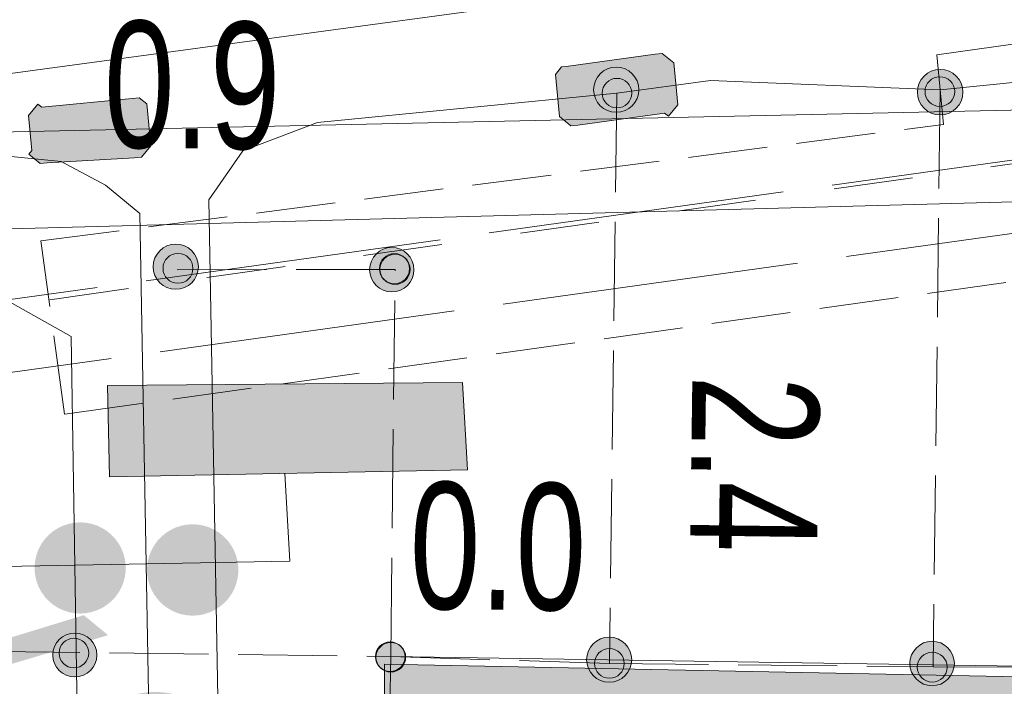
# Model space of a CAD drawing. Header units: metres. Extents: x -740 to 758, y -633 to 854.
# Tile 860 of 1056: x 86.7 to 90.83, y 310.02 to 312.82. Entities that reach past the tile are written whole.
import ezdxf

# ---------------------------------------------------------------- set-up
doc = ezdxf.new("R2010")
doc.units = ezdxf.units.M
doc.header["$MEASUREMENT"] = 0
for name, pattern in [('1248_208', [1.456, 1.248, -0.208]), ('333_125', [0.4576, 0.3328, -0.1248]), ('333_333', [0.6656, 0.3328, -0.3328]), ('416_125', [0.5408, 0.416, -0.1248])]:
    doc.linetypes.add(name, pattern=pattern)
for name, color, linetype in [('Gas.LOVION', 7, 'Continuous'), ('Grundkarte.LOVION', 7, 'Continuous'), ('Strom.LOVION', 7, 'Continuous'), ('StromBemass.LOVION', 7, 'Continuous'), ('Telko.LOVION', 7, 'Continuous')]:
    doc.layers.add(name, color=color, linetype=linetype)
doc.styles.add('ERSTELLTER_STIL_1', font='arial.ttf')

msp = doc.modelspace()

# ---------------------------------------------------------------- hatches: boundary and pattern name
at = {"layer": 'Gas.LOVION', "linetype": 'Continuous', "lineweight": 18}
for points in [[(88.5566, 311.2925), (87.0653, 311.2797), (87.0732, 310.8963), (88.5778, 310.9252)], [(87.0983, 310.3911), (87.1124, 310.4106), (87.1239, 310.4317), (87.1327, 310.4541), (87.1386, 310.4775), (87.1415, 310.5014), (87.1415, 310.5255), (87.1384, 310.5493), (87.1323, 310.5726), (87.1234, 310.595), (87.1117, 310.6161), (87.0975, 310.6355), (87.081, 310.653), (87.0624, 310.6683), (87.042, 310.6811), (87.0202, 310.6913), (86.9972, 310.6987), (86.9736, 310.7031), (86.9496, 310.7045), (86.9255, 310.7029), (86.9019, 310.6984), (86.879, 310.6908), (86.8573, 310.6805), (86.837, 310.6676), (86.8185, 310.6521), (86.802, 310.6345), (86.788, 310.615), (86.7764, 310.5939), (86.7676, 310.5715), (86.7617, 310.5481), (86.7588, 310.5242), (86.7589, 310.5002), (86.762, 310.4763), (86.768, 310.453), (86.777, 310.4306), (86.7886, 310.4096), (86.8028, 310.3901), (86.8194, 310.3726), (86.838, 310.3573), (86.8583, 310.3445), (86.8802, 310.3343), (86.9031, 310.327), (86.9267, 310.3225), (86.9508, 310.3211), (86.9748, 310.3227), (86.9984, 310.3273), (87.0213, 310.3348), (87.0431, 310.3451), (87.0634, 310.3581), (87.0819, 310.3735)], [(87.5715, 310.3824), (87.5856, 310.402), (87.5972, 310.4232), (87.606, 310.4456), (87.6119, 310.469), (87.6149, 310.4929), (87.6148, 310.5171), (87.6117, 310.541), (87.6056, 310.5643), (87.5967, 310.5867), (87.585, 310.6078), (87.5707, 310.6273), (87.5542, 310.6448), (87.5355, 310.6602), (87.5151, 310.673), (87.4933, 310.6832), (87.4703, 310.6906), (87.4466, 310.695), (87.4225, 310.6965), (87.3984, 310.6949), (87.3748, 310.6903), (87.3518, 310.6828), (87.33, 310.6724), (87.3097, 310.6594), (87.2912, 310.644), (87.2747, 310.6264), (87.2606, 310.6068), (87.2491, 310.5856), (87.2402, 310.5632), (87.2343, 310.5398), (87.2314, 310.5158), (87.2315, 310.4917), (87.2346, 310.4678), (87.2406, 310.4445), (87.2496, 310.4221), (87.2613, 310.401), (87.2755, 310.3815), (87.2921, 310.364), (87.3107, 310.3486), (87.3311, 310.3358), (87.353, 310.3256), (87.3759, 310.3182), (87.3997, 310.3138), (87.4237, 310.3123), (87.4478, 310.3139), (87.4715, 310.3185), (87.4944, 310.326), (87.5162, 310.3364), (87.5365, 310.3494), (87.5551, 310.3648)]]:
    msp.add_hatch(color=49, dxfattribs=at).paths.add_polyline_path(points)
at = {"layer": 'Grundkarte.LOVION', "linetype": 'Continuous', "lineweight": 18}
msp.add_hatch(color=254, dxfattribs=at).paths.add_polyline_path([(91.2171, 308.5675), (91.2496, 310.0485), (88.2291, 310.1078), (88.2287, 308.6005)])
at = {"layer": 'Strom.LOVION', "linetype": 'Continuous', "lineweight": 13}
msp.add_hatch(color=7, dxfattribs=at).paths.add_polyline_path([(89.3675, 312.6723), (89.003, 312.6219), (88.9737, 312.619), (88.9473, 312.5869), (88.9645, 312.4112), (89.0127, 312.3716), (89.042, 312.3745), (89.4065, 312.4249), (89.4225, 312.4117), (89.4622, 312.4599), (89.445, 312.6355), (89.3968, 312.6751)])
at = {"layer": 'StromBemass.LOVION', "linetype": 'Continuous', "lineweight": 13}
for points in [[(89.2766, 312.4628), (89.2836, 312.4725), (89.2893, 312.483), (89.2937, 312.4941), (89.2966, 312.5057), (89.2981, 312.5175), (89.298, 312.5295), (89.2965, 312.5413), (89.2935, 312.5529), (89.289, 312.564), (89.2833, 312.5744), (89.2762, 312.5841), (89.268, 312.5928), (89.2588, 312.6003), (89.2487, 312.6067), (89.2378, 312.6118), (89.2265, 312.6154), (89.2147, 312.6176), (89.2028, 312.6183), (89.1909, 312.6175), (89.1791, 312.6153), (89.1678, 312.6115), (89.157, 312.6064), (89.1469, 312.6), (89.1378, 312.5923), (89.1296, 312.5836), (89.1226, 312.5739), (89.1169, 312.5634), (89.1125, 312.5523), (89.1096, 312.5407), (89.1081, 312.5289), (89.1082, 312.5169), (89.1097, 312.5051), (89.1127, 312.4935), (89.1172, 312.4824), (89.1229, 312.472), (89.13, 312.4623), (89.1382, 312.4537), (89.1474, 312.4461), (89.1575, 312.4397), (89.1684, 312.4346), (89.1797, 312.431), (89.1915, 312.4288), (89.2034, 312.4281), (89.2153, 312.4289), (89.2271, 312.4311), (89.2384, 312.4349), (89.2492, 312.44), (89.2593, 312.4464), (89.2684, 312.4541)], [(90.6385, 312.4521), (90.6456, 312.4619), (90.6513, 312.4724), (90.6557, 312.4836), (90.6587, 312.4953), (90.6601, 312.5072), (90.6601, 312.5193), (90.6585, 312.5312), (90.6555, 312.5428), (90.6511, 312.554), (90.6452, 312.5645), (90.6381, 312.5742), (90.6299, 312.583), (90.6206, 312.5906), (90.6104, 312.597), (90.5995, 312.6021), (90.588, 312.6058), (90.5762, 312.608), (90.5642, 312.6087), (90.5522, 312.6079), (90.5404, 312.6056), (90.529, 312.6019), (90.5181, 312.5967), (90.508, 312.5902), (90.4987, 312.5825), (90.4905, 312.5737), (90.4835, 312.564), (90.4777, 312.5534), (90.4733, 312.5422), (90.4704, 312.5306), (90.4689, 312.5186), (90.469, 312.5066), (90.4705, 312.4947), (90.4735, 312.483), (90.478, 312.4719), (90.4838, 312.4614), (90.4909, 312.4516), (90.4992, 312.4429), (90.5085, 312.4353), (90.5187, 312.4289), (90.5296, 312.4238), (90.541, 312.4201), (90.5528, 312.4179), (90.5648, 312.4172), (90.5768, 312.4179), (90.5886, 312.4202), (90.6001, 312.424), (90.6109, 312.4291), (90.6211, 312.4356), (90.6303, 312.4433)], [(89.2542, 312.4692), (89.2588, 312.4756), (89.2626, 312.4824), (89.2654, 312.4897), (89.2673, 312.4973), (89.2683, 312.505), (89.2683, 312.5128), (89.2673, 312.5206), (89.2653, 312.5282), (89.2624, 312.5354), (89.2586, 312.5422), (89.254, 312.5486), (89.2486, 312.5542), (89.2426, 312.5592), (89.236, 312.5634), (89.2289, 312.5667), (89.2214, 312.5691), (89.2138, 312.5705), (89.206, 312.571), (89.1982, 312.5705), (89.1905, 312.569), (89.1831, 312.5665), (89.176, 312.5632), (89.1694, 312.559), (89.1634, 312.554), (89.1581, 312.5482), (89.1535, 312.5419), (89.1498, 312.535), (89.1469, 312.5278), (89.145, 312.5202), (89.144, 312.5124), (89.1441, 312.5046), (89.1451, 312.4969), (89.147, 312.4893), (89.1499, 312.482), (89.1537, 312.4752), (89.1583, 312.4689), (89.1637, 312.4632), (89.1697, 312.4583), (89.1764, 312.4541), (89.1834, 312.4508), (89.1909, 312.4484), (89.1986, 312.447), (89.2064, 312.4465), (89.2142, 312.447), (89.2218, 312.4485), (89.2293, 312.4509), (89.2363, 312.4543), (89.2429, 312.4585), (89.2489, 312.4635)], [(90.6115, 312.4755), (90.6161, 312.4819), (90.6198, 312.4888), (90.6227, 312.4961), (90.6246, 312.5037), (90.6256, 312.5115), (90.6255, 312.5193), (90.6245, 312.5271), (90.6226, 312.5347), (90.6197, 312.5419), (90.6159, 312.5488), (90.6112, 312.5551), (90.6058, 312.5608), (90.5998, 312.5658), (90.5932, 312.57), (90.5861, 312.5733), (90.5786, 312.5757), (90.5709, 312.5771), (90.5631, 312.5776), (90.5552, 312.5771), (90.5475, 312.5756), (90.5401, 312.5731), (90.533, 312.5698), (90.5264, 312.5656), (90.5204, 312.5605), (90.515, 312.5548), (90.5104, 312.5485), (90.5067, 312.5416), (90.5038, 312.5343), (90.5019, 312.5267), (90.5009, 312.5189), (90.501, 312.5111), (90.502, 312.5033), (90.504, 312.4957), (90.5069, 312.4884), (90.5107, 312.4816), (90.5153, 312.4752), (90.5207, 312.4695), (90.5267, 312.4646), (90.5334, 312.4604), (90.5405, 312.4571), (90.5479, 312.4547), (90.5556, 312.4532), (90.5635, 312.4528), (90.5713, 312.4533), (90.579, 312.4548), (90.5864, 312.4572), (90.5935, 312.4606), (90.6001, 312.4648), (90.6061, 312.4698)], [(87.4254, 311.7187), (87.4324, 311.7284), (87.4381, 311.7389), (87.4424, 311.75), (87.4454, 311.7616), (87.4468, 311.7734), (87.4468, 311.7853), (87.4453, 311.7972), (87.4422, 311.8087), (87.4378, 311.8198), (87.432, 311.8302), (87.425, 311.8399), (87.4168, 311.8485), (87.4076, 311.8561), (87.3975, 311.8625), (87.3867, 311.8675), (87.3753, 311.8712), (87.3636, 311.8734), (87.3517, 311.8741), (87.3398, 311.8733), (87.3281, 311.871), (87.3167, 311.8673), (87.3059, 311.8622), (87.2959, 311.8558), (87.2867, 311.8481), (87.2786, 311.8394), (87.2716, 311.8297), (87.2659, 311.8192), (87.2615, 311.8081), (87.2586, 311.7966), (87.2571, 311.7847), (87.2572, 311.7728), (87.2587, 311.761), (87.2617, 311.7494), (87.2661, 311.7383), (87.2719, 311.7279), (87.279, 311.7183), (87.2872, 311.7096), (87.2964, 311.702), (87.3065, 311.6957), (87.3173, 311.6906), (87.3286, 311.687), (87.3404, 311.6848), (87.3523, 311.684), (87.3642, 311.6848), (87.3759, 311.6871), (87.3872, 311.6908), (87.398, 311.6959), (87.4081, 311.7024), (87.4172, 311.71)], [(88.3319, 311.7072), (88.3388, 311.7167), (88.3444, 311.7269), (88.3487, 311.7378), (88.3515, 311.7492), (88.353, 311.7608), (88.3529, 311.7725), (88.3514, 311.7841), (88.3485, 311.7955), (88.3441, 311.8064), (88.3385, 311.8166), (88.3315, 311.8261), (88.3235, 311.8346), (88.3145, 311.842), (88.3045, 311.8483), (88.2939, 311.8532), (88.2828, 311.8568), (88.2713, 311.859), (88.2596, 311.8597), (88.2479, 311.8589), (88.2364, 311.8566), (88.2253, 311.853), (88.2147, 311.848), (88.2048, 311.8417), (88.1958, 311.8342), (88.1878, 311.8256), (88.181, 311.8161), (88.1753, 311.8058), (88.1711, 311.7949), (88.1682, 311.7836), (88.1668, 311.7719), (88.1668, 311.7602), (88.1683, 311.7486), (88.1713, 311.7373), (88.1756, 311.7264), (88.1813, 311.7161), (88.1882, 311.7067), (88.1962, 311.6982), (88.2053, 311.6907), (88.2152, 311.6845), (88.2258, 311.6795), (88.237, 311.676), (88.2485, 311.6738), (88.2602, 311.6731), (88.2719, 311.6739), (88.2834, 311.6761), (88.2945, 311.6798), (88.3051, 311.6848), (88.3149, 311.6911), (88.3239, 311.6986)], [(87.4099, 311.7324), (87.4145, 311.7388), (87.4183, 311.7458), (87.4212, 311.7531), (87.4231, 311.7608), (87.4241, 311.7686), (87.4241, 311.7765), (87.423, 311.7843), (87.4211, 311.792), (87.4181, 311.7993), (87.4143, 311.8062), (87.4096, 311.8126), (87.4042, 311.8183), (87.3981, 311.8233), (87.3914, 311.8275), (87.3843, 311.8309), (87.3768, 311.8333), (87.369, 311.8347), (87.3611, 311.8352), (87.3533, 311.8347), (87.3455, 311.8332), (87.338, 311.8307), (87.3309, 311.8273), (87.3242, 311.8231), (87.3182, 311.818), (87.3128, 311.8123), (87.3082, 311.8058), (87.3044, 311.7989), (87.3015, 311.7916), (87.2996, 311.7839), (87.2986, 311.7761), (87.2986, 311.7682), (87.2996, 311.7604), (87.3016, 311.7527), (87.3046, 311.7454), (87.3084, 311.7385), (87.313, 311.7321), (87.3185, 311.7264), (87.3246, 311.7214), (87.3312, 311.7172), (87.3384, 311.7138), (87.3459, 311.7114), (87.3537, 311.71), (87.3615, 311.7095), (87.3694, 311.71), (87.3772, 311.7115), (87.3847, 311.714), (87.3918, 311.7174), (87.3985, 311.7216), (87.4045, 311.7267)], [(88.32, 311.7304), (88.3246, 311.7369), (88.3284, 311.7439), (88.3313, 311.7513), (88.3333, 311.759), (88.3343, 311.7669), (88.3342, 311.7748), (88.3332, 311.7827), (88.3312, 311.7904), (88.3283, 311.7978), (88.3244, 311.8047), (88.3197, 311.8111), (88.3143, 311.8169), (88.3081, 311.822), (88.3014, 311.8262), (88.2942, 311.8296), (88.2866, 311.832), (88.2788, 311.8335), (88.2709, 311.8339), (88.2629, 311.8334), (88.2551, 311.8319), (88.2476, 311.8294), (88.2404, 311.826), (88.2337, 311.8217), (88.2276, 311.8166), (88.2222, 311.8108), (88.2175, 311.8044), (88.2137, 311.7974), (88.2108, 311.79), (88.2088, 311.7823), (88.2079, 311.7744), (88.2079, 311.7664), (88.2089, 311.7586), (88.2109, 311.7509), (88.2139, 311.7435), (88.2177, 311.7365), (88.2224, 311.7301), (88.2279, 311.7243), (88.234, 311.7193), (88.2407, 311.715), (88.2479, 311.7117), (88.2555, 311.7093), (88.2633, 311.7078), (88.2713, 311.7073), (88.2792, 311.7078), (88.287, 311.7094), (88.2946, 311.7118), (88.3017, 311.7152), (88.3084, 311.7195), (88.3145, 311.7246)], [(88.3226, 311.7283), (88.3273, 311.7347), (88.3311, 311.7417), (88.334, 311.7491), (88.3359, 311.7568), (88.3369, 311.7647), (88.3369, 311.7727), (88.3359, 311.7806), (88.3339, 311.7883), (88.3309, 311.7957), (88.327, 311.8026), (88.3223, 311.8091), (88.3169, 311.8149), (88.3107, 311.8199), (88.304, 311.8242), (88.2968, 311.8275), (88.2892, 311.83), (88.2814, 311.8314), (88.2734, 311.8319), (88.2655, 311.8314), (88.2577, 311.8299), (88.2501, 311.8274), (88.2429, 311.824), (88.2362, 311.8197), (88.2301, 311.8146), (88.2247, 311.8088), (88.22, 311.8023), (88.2162, 311.7953), (88.2133, 311.7879), (88.2113, 311.7802), (88.2104, 311.7723), (88.2104, 311.7643), (88.2114, 311.7564), (88.2134, 311.7487), (88.2164, 311.7413), (88.2202, 311.7344), (88.2249, 311.728), (88.2304, 311.7222), (88.2365, 311.7171), (88.2433, 311.7129), (88.2505, 311.7095), (88.2581, 311.7071), (88.2659, 311.7056), (88.2738, 311.7051), (88.2818, 311.7057), (88.2896, 311.7072), (88.2972, 311.7097), (88.3043, 311.7131), (88.3111, 311.7174), (88.3172, 311.7224)], [(86.999, 310.0882), (87.0058, 310.0976), (87.0114, 310.1078), (87.0156, 310.1186), (87.0185, 310.1298), (87.0199, 310.1414), (87.0198, 310.1529), (87.0183, 310.1644), (87.0154, 310.1757), (87.0111, 310.1864), (87.0055, 310.1966), (86.9987, 310.2059), (86.9907, 310.2144), (86.9817, 310.2217), (86.9719, 310.2279), (86.9614, 310.2328), (86.9504, 310.2364), (86.939, 310.2385), (86.9274, 310.2392), (86.9158, 310.2384), (86.9045, 310.2362), (86.8934, 310.2326), (86.883, 310.2276), (86.8732, 310.2214), (86.8643, 310.214), (86.8564, 310.2055), (86.8496, 310.1961), (86.844, 310.1859), (86.8398, 310.1751), (86.837, 310.1639), (86.8355, 310.1524), (86.8356, 310.1408), (86.8371, 310.1293), (86.84, 310.118), (86.8443, 310.1073), (86.8499, 310.0971), (86.8568, 310.0878), (86.8647, 310.0794), (86.8737, 310.072), (86.8835, 310.0658), (86.894, 310.0609), (86.905, 310.0574), (86.9164, 310.0552), (86.928, 310.0545), (86.9396, 310.0553), (86.951, 310.0575), (86.962, 310.0611), (86.9724, 310.0661), (86.9822, 310.0723), (86.9911, 310.0798)], [(86.9721, 310.1157), (86.9767, 310.122), (86.9804, 310.1289), (86.9833, 310.1362), (86.9852, 310.1437), (86.9862, 310.1515), (86.9861, 310.1593), (86.9851, 310.1671), (86.9832, 310.1746), (86.9803, 310.1819), (86.9765, 310.1887), (86.9719, 310.195), (86.9665, 310.2007), (86.9605, 310.2057), (86.9538, 310.2099), (86.9468, 310.2132), (86.9393, 310.2156), (86.9316, 310.217), (86.9238, 310.2175), (86.916, 310.217), (86.9083, 310.2155), (86.9009, 310.213), (86.8939, 310.2097), (86.8873, 310.2055), (86.8813, 310.2005), (86.8759, 310.1947), (86.8713, 310.1884), (86.8676, 310.1815), (86.8647, 310.1743), (86.8628, 310.1667), (86.8619, 310.1589), (86.8619, 310.1511), (86.8629, 310.1433), (86.8649, 310.1358), (86.8678, 310.1285), (86.8716, 310.1217), (86.8762, 310.1154), (86.8815, 310.1097), (86.8876, 310.1047), (86.8942, 310.1006), (86.9013, 310.0973), (86.9087, 310.0949), (86.9164, 310.0934), (86.9242, 310.093), (86.932, 310.0935), (86.9397, 310.095), (86.9471, 310.0974), (86.9542, 310.1008), (86.9608, 310.105), (86.9668, 310.11)], [(88.3013, 310.1002), (88.3059, 310.1066), (88.3096, 310.1134), (88.3125, 310.1207), (88.3144, 310.1283), (88.3153, 310.136), (88.3153, 310.1439), (88.3143, 310.1516), (88.3123, 310.1592), (88.3094, 310.1664), (88.3056, 310.1733), (88.301, 310.1796), (88.2957, 310.1853), (88.2896, 310.1902), (88.283, 310.1944), (88.2759, 310.1977), (88.2685, 310.2001), (88.2608, 310.2015), (88.253, 310.202), (88.2452, 310.2015), (88.2375, 310.2), (88.2301, 310.1976), (88.223, 310.1942), (88.2164, 310.19), (88.2104, 310.185), (88.2051, 310.1793), (88.2005, 310.1729), (88.1968, 310.1661), (88.1939, 310.1588), (88.192, 310.1512), (88.191, 310.1435), (88.1911, 310.1356), (88.1921, 310.1279), (88.194, 310.1203), (88.1969, 310.1131), (88.2007, 310.1062), (88.2053, 310.0999), (88.2107, 310.0942), (88.2167, 310.0893), (88.2234, 310.0851), (88.2304, 310.0818), (88.2379, 310.0794), (88.2456, 310.078), (88.2534, 310.0775), (88.2612, 310.078), (88.2689, 310.0795), (88.2763, 310.0819), (88.2833, 310.0853), (88.2899, 310.0895), (88.2959, 310.0945)], [(88.3038, 310.0981), (88.3084, 310.1044), (88.3122, 310.1113), (88.315, 310.1186), (88.3169, 310.1262), (88.3179, 310.1339), (88.3179, 310.1417), (88.3169, 310.1495), (88.3149, 310.1571), (88.312, 310.1643), (88.3082, 310.1712), (88.3036, 310.1775), (88.2982, 310.1832), (88.2922, 310.1881), (88.2856, 310.1923), (88.2785, 310.1956), (88.271, 310.198), (88.2634, 310.1994), (88.2556, 310.1999), (88.2478, 310.1994), (88.2401, 310.1979), (88.2326, 310.1954), (88.2256, 310.1921), (88.219, 310.1879), (88.213, 310.1829), (88.2077, 310.1772), (88.2031, 310.1708), (88.1993, 310.164), (88.1965, 310.1567), (88.1946, 310.1491), (88.1936, 310.1413), (88.1936, 310.1335), (88.1946, 310.1258), (88.1966, 310.1182), (88.1995, 310.1109), (88.2033, 310.1041), (88.2079, 310.0978), (88.2133, 310.0921), (88.2193, 310.0872), (88.2259, 310.083), (88.233, 310.0797), (88.2405, 310.0773), (88.2481, 310.0758), (88.256, 310.0754), (88.2638, 310.0759), (88.2714, 310.0774), (88.2789, 310.0798), (88.2859, 310.0832), (88.2925, 310.0874), (88.2985, 310.0924)], [(88.3038, 310.0981), (88.3084, 310.1044), (88.3122, 310.1113), (88.315, 310.1186), (88.3169, 310.1262), (88.3179, 310.1339), (88.3179, 310.1417), (88.3169, 310.1495), (88.3149, 310.1571), (88.312, 310.1643), (88.3082, 310.1712), (88.3036, 310.1775), (88.2982, 310.1832), (88.2922, 310.1881), (88.2856, 310.1923), (88.2785, 310.1956), (88.271, 310.198), (88.2634, 310.1994), (88.2556, 310.1999), (88.2478, 310.1994), (88.2401, 310.1979), (88.2326, 310.1954), (88.2256, 310.1921), (88.219, 310.1879), (88.213, 310.1829), (88.2077, 310.1772), (88.2031, 310.1708), (88.1993, 310.164), (88.1965, 310.1567), (88.1946, 310.1491), (88.1936, 310.1413), (88.1936, 310.1335), (88.1946, 310.1258), (88.1966, 310.1182), (88.1995, 310.1109), (88.2033, 310.1041), (88.2079, 310.0978), (88.2133, 310.0921), (88.2193, 310.0872), (88.2259, 310.083), (88.233, 310.0797), (88.2405, 310.0773), (88.2481, 310.0758), (88.256, 310.0754), (88.2638, 310.0759), (88.2714, 310.0774), (88.2789, 310.0798), (88.2859, 310.0832), (88.2925, 310.0874), (88.2985, 310.0924)], [(88.3038, 310.0981), (88.3084, 310.1044), (88.3122, 310.1113), (88.315, 310.1186), (88.3169, 310.1262), (88.3179, 310.1339), (88.3179, 310.1417), (88.3169, 310.1495), (88.3149, 310.1571), (88.312, 310.1643), (88.3082, 310.1712), (88.3036, 310.1775), (88.2982, 310.1832), (88.2922, 310.1881), (88.2856, 310.1923), (88.2785, 310.1956), (88.271, 310.198), (88.2634, 310.1994), (88.2556, 310.1999), (88.2478, 310.1994), (88.2401, 310.1979), (88.2326, 310.1954), (88.2256, 310.1921), (88.219, 310.1879), (88.213, 310.1829), (88.2077, 310.1772), (88.2031, 310.1708), (88.1993, 310.164), (88.1965, 310.1567), (88.1946, 310.1491), (88.1936, 310.1413), (88.1936, 310.1335), (88.1946, 310.1258), (88.1966, 310.1182), (88.1995, 310.1109), (88.2033, 310.1041), (88.2079, 310.0978), (88.2133, 310.0921), (88.2193, 310.0872), (88.2259, 310.083), (88.233, 310.0797), (88.2405, 310.0773), (88.2481, 310.0758), (88.256, 310.0754), (88.2638, 310.0759), (88.2714, 310.0774), (88.2789, 310.0798), (88.2859, 310.0832), (88.2925, 310.0874), (88.2985, 310.0924)], [(88.3038, 310.0981), (88.3084, 310.1044), (88.3122, 310.1113), (88.315, 310.1186), (88.3169, 310.1262), (88.3179, 310.1339), (88.3179, 310.1417), (88.3169, 310.1495), (88.3149, 310.1571), (88.312, 310.1643), (88.3082, 310.1712), (88.3036, 310.1775), (88.2982, 310.1832), (88.2922, 310.1881), (88.2856, 310.1923), (88.2785, 310.1956), (88.271, 310.198), (88.2634, 310.1994), (88.2556, 310.1999), (88.2478, 310.1994), (88.2401, 310.1979), (88.2326, 310.1954), (88.2256, 310.1921), (88.219, 310.1879), (88.213, 310.1829), (88.2077, 310.1772), (88.2031, 310.1708), (88.1993, 310.164), (88.1965, 310.1567), (88.1946, 310.1491), (88.1936, 310.1413), (88.1936, 310.1335), (88.1946, 310.1258), (88.1966, 310.1182), (88.1995, 310.1109), (88.2033, 310.1041), (88.2079, 310.0978), (88.2133, 310.0921), (88.2193, 310.0872), (88.2259, 310.083), (88.233, 310.0797), (88.2405, 310.0773), (88.2481, 310.0758), (88.256, 310.0754), (88.2638, 310.0759), (88.2714, 310.0774), (88.2789, 310.0798), (88.2859, 310.0832), (88.2925, 310.0874), (88.2985, 310.0924)], [(88.3038, 310.0981), (88.3084, 310.1044), (88.3122, 310.1113), (88.315, 310.1186), (88.3169, 310.1262), (88.3179, 310.1339), (88.3179, 310.1417), (88.3169, 310.1495), (88.3149, 310.1571), (88.312, 310.1643), (88.3082, 310.1712), (88.3036, 310.1775), (88.2982, 310.1832), (88.2922, 310.1881), (88.2856, 310.1923), (88.2785, 310.1956), (88.271, 310.198), (88.2634, 310.1994), (88.2556, 310.1999), (88.2478, 310.1994), (88.2401, 310.1979), (88.2326, 310.1954), (88.2256, 310.1921), (88.219, 310.1879), (88.213, 310.1829), (88.2077, 310.1772), (88.2031, 310.1708), (88.1993, 310.164), (88.1965, 310.1567), (88.1946, 310.1491), (88.1936, 310.1413), (88.1936, 310.1335), (88.1946, 310.1258), (88.1966, 310.1182), (88.1995, 310.1109), (88.2033, 310.1041), (88.2079, 310.0978), (88.2133, 310.0921), (88.2193, 310.0872), (88.2259, 310.083), (88.233, 310.0797), (88.2405, 310.0773), (88.2481, 310.0758), (88.256, 310.0754), (88.2638, 310.0759), (88.2714, 310.0774), (88.2789, 310.0798), (88.2859, 310.0832), (88.2925, 310.0874), (88.2985, 310.0924)], [(88.3038, 310.0981), (88.3084, 310.1044), (88.3122, 310.1113), (88.315, 310.1186), (88.3169, 310.1262), (88.3179, 310.1339), (88.3179, 310.1417), (88.3169, 310.1495), (88.3149, 310.1571), (88.312, 310.1643), (88.3082, 310.1712), (88.3036, 310.1775), (88.2982, 310.1832), (88.2922, 310.1881), (88.2856, 310.1923), (88.2785, 310.1956), (88.271, 310.198), (88.2634, 310.1994), (88.2556, 310.1999), (88.2478, 310.1994), (88.2401, 310.1979), (88.2326, 310.1954), (88.2256, 310.1921), (88.219, 310.1879), (88.213, 310.1829), (88.2077, 310.1772), (88.2031, 310.1708), (88.1993, 310.164), (88.1965, 310.1567), (88.1946, 310.1491), (88.1936, 310.1413), (88.1936, 310.1335), (88.1946, 310.1258), (88.1966, 310.1182), (88.1995, 310.1109), (88.2033, 310.1041), (88.2079, 310.0978), (88.2133, 310.0921), (88.2193, 310.0872), (88.2259, 310.083), (88.233, 310.0797), (88.2405, 310.0773), (88.2481, 310.0758), (88.256, 310.0754), (88.2638, 310.0759), (88.2714, 310.0774), (88.2789, 310.0798), (88.2859, 310.0832), (88.2925, 310.0874), (88.2985, 310.0924)], [(89.2466, 310.0669), (89.2535, 310.0766), (89.2592, 310.087), (89.2636, 310.0981), (89.2665, 310.1096), (89.2679, 310.1214), (89.2679, 310.1333), (89.2664, 310.1451), (89.2634, 310.1566), (89.259, 310.1677), (89.2532, 310.1781), (89.2462, 310.1877), (89.238, 310.1963), (89.2288, 310.2039), (89.2188, 310.2102), (89.208, 310.2152), (89.1967, 310.2189), (89.185, 310.2211), (89.1731, 310.2218), (89.1612, 310.221), (89.1496, 310.2187), (89.1383, 310.215), (89.1275, 310.2099), (89.1175, 310.2035), (89.1084, 310.1959), (89.1003, 310.1872), (89.0933, 310.1776), (89.0876, 310.1671), (89.0833, 310.1561), (89.0803, 310.1445), (89.0789, 310.1327), (89.0789, 310.1208), (89.0804, 310.109), (89.0834, 310.0975), (89.0879, 310.0865), (89.0936, 310.0761), (89.1006, 310.0665), (89.1088, 310.0578), (89.118, 310.0503), (89.1281, 310.0439), (89.1388, 310.0389), (89.1502, 310.0353), (89.1618, 310.0331), (89.1737, 310.0324), (89.1856, 310.0332), (89.1973, 310.0354), (89.2086, 310.0391), (89.2193, 310.0442), (89.2293, 310.0506), (89.2385, 310.0583)], [(90.6032, 310.0518), (90.61, 310.0613), (90.6157, 310.0716), (90.62, 310.0826), (90.6229, 310.094), (90.6243, 310.1056), (90.6243, 310.1174), (90.6227, 310.1291), (90.6198, 310.1404), (90.6154, 310.1513), (90.6097, 310.1616), (90.6028, 310.1711), (90.5947, 310.1797), (90.5856, 310.1871), (90.5757, 310.1934), (90.565, 310.1984), (90.5538, 310.202), (90.5423, 310.2041), (90.5305, 310.2048), (90.5188, 310.2041), (90.5073, 310.2018), (90.4961, 310.1981), (90.4855, 310.1931), (90.4756, 310.1868), (90.4666, 310.1792), (90.4585, 310.1707), (90.4517, 310.1611), (90.446, 310.1508), (90.4417, 310.1399), (90.4388, 310.1285), (90.4374, 310.1168), (90.4374, 310.105), (90.439, 310.0934), (90.4419, 310.082), (90.4463, 310.0711), (90.452, 310.0608), (90.4589, 310.0513), (90.467, 310.0428), (90.4761, 310.0353), (90.486, 310.029), (90.4967, 310.0241), (90.5079, 310.0205), (90.5194, 310.0183), (90.5312, 310.0176), (90.5429, 310.0184), (90.5544, 310.0206), (90.5656, 310.0243), (90.5762, 310.0293), (90.5861, 310.0357), (90.5951, 310.0432)], [(89.2226, 310.0721), (89.2272, 310.0784), (89.2309, 310.0853), (89.2338, 310.0926), (89.2357, 310.1001), (89.2367, 310.1079), (89.2366, 310.1157), (89.2356, 310.1235), (89.2337, 310.131), (89.2308, 310.1383), (89.227, 310.1451), (89.2224, 310.1514), (89.217, 310.1571), (89.211, 310.1621), (89.2043, 310.1662), (89.1973, 310.1696), (89.1898, 310.1719), (89.1821, 310.1734), (89.1743, 310.1738), (89.1665, 310.1733), (89.1589, 310.1718), (89.1514, 310.1694), (89.1444, 310.1661), (89.1378, 310.1618), (89.1318, 310.1568), (89.1264, 310.1511), (89.1219, 310.1448), (89.1181, 310.1379), (89.1153, 310.1307), (89.1134, 310.1231), (89.1124, 310.1153), (89.1124, 310.1075), (89.1134, 310.0998), (89.1154, 310.0922), (89.1183, 310.0849), (89.1221, 310.0781), (89.1267, 310.0718), (89.1321, 310.0661), (89.1381, 310.0611), (89.1447, 310.057), (89.1518, 310.0537), (89.1592, 310.0513), (89.1669, 310.0498), (89.1747, 310.0494), (89.1825, 310.0499), (89.1902, 310.0514), (89.1976, 310.0538), (89.2047, 310.0572), (89.2113, 310.0614), (89.2173, 310.0664)], [(89.2226, 310.0721), (89.2272, 310.0784), (89.2309, 310.0853), (89.2338, 310.0926), (89.2357, 310.1001), (89.2367, 310.1079), (89.2366, 310.1157), (89.2356, 310.1235), (89.2337, 310.131), (89.2308, 310.1383), (89.227, 310.1451), (89.2224, 310.1514), (89.217, 310.1571), (89.211, 310.1621), (89.2043, 310.1662), (89.1973, 310.1696), (89.1898, 310.1719), (89.1821, 310.1734), (89.1743, 310.1738), (89.1665, 310.1733), (89.1589, 310.1718), (89.1514, 310.1694), (89.1444, 310.1661), (89.1378, 310.1618), (89.1318, 310.1568), (89.1264, 310.1511), (89.1219, 310.1448), (89.1181, 310.1379), (89.1153, 310.1307), (89.1134, 310.1231), (89.1124, 310.1153), (89.1124, 310.1075), (89.1134, 310.0998), (89.1154, 310.0922), (89.1183, 310.0849), (89.1221, 310.0781), (89.1267, 310.0718), (89.1321, 310.0661), (89.1381, 310.0611), (89.1447, 310.057), (89.1518, 310.0537), (89.1592, 310.0513), (89.1669, 310.0498), (89.1747, 310.0494), (89.1825, 310.0499), (89.1902, 310.0514), (89.1976, 310.0538), (89.2047, 310.0572), (89.2113, 310.0614), (89.2173, 310.0664)], [(90.5798, 310.056), (90.5844, 310.0624), (90.5882, 310.0693), (90.5911, 310.0767), (90.593, 310.0843), (90.594, 310.0921), (90.594, 310.1), (90.5929, 310.1078), (90.591, 310.1155), (90.588, 310.1228), (90.5842, 310.1297), (90.5796, 310.136), (90.5742, 310.1418), (90.5681, 310.1468), (90.5614, 310.151), (90.5543, 310.1543), (90.5467, 310.1567), (90.539, 310.1582), (90.5311, 310.1586), (90.5233, 310.1581), (90.5155, 310.1566), (90.508, 310.1542), (90.5009, 310.1508), (90.4943, 310.1465), (90.4882, 310.1415), (90.4828, 310.1357), (90.4782, 310.1293), (90.4745, 310.1224), (90.4716, 310.1151), (90.4696, 310.1074), (90.4687, 310.0996), (90.4687, 310.0917), (90.4697, 310.0839), (90.4717, 310.0763), (90.4746, 310.069), (90.4784, 310.0621), (90.4831, 310.0557), (90.4885, 310.05), (90.4946, 310.045), (90.5013, 310.0408), (90.5084, 310.0374), (90.5159, 310.035), (90.5237, 310.0336), (90.5315, 310.0331), (90.5394, 310.0336), (90.5471, 310.0351), (90.5546, 310.0376), (90.5617, 310.041), (90.5684, 310.0452), (90.5744, 310.0503)], [(90.5798, 310.056), (90.5844, 310.0624), (90.5882, 310.0693), (90.5911, 310.0767), (90.593, 310.0843), (90.594, 310.0921), (90.594, 310.1), (90.5929, 310.1078), (90.591, 310.1155), (90.588, 310.1228), (90.5842, 310.1297), (90.5796, 310.136), (90.5742, 310.1418), (90.5681, 310.1468), (90.5614, 310.151), (90.5543, 310.1543), (90.5467, 310.1567), (90.539, 310.1582), (90.5311, 310.1586), (90.5233, 310.1581), (90.5155, 310.1566), (90.508, 310.1542), (90.5009, 310.1508), (90.4943, 310.1465), (90.4882, 310.1415), (90.4828, 310.1357), (90.4782, 310.1293), (90.4745, 310.1224), (90.4716, 310.1151), (90.4696, 310.1074), (90.4687, 310.0996), (90.4687, 310.0917), (90.4697, 310.0839), (90.4717, 310.0763), (90.4746, 310.069), (90.4784, 310.0621), (90.4831, 310.0557), (90.4885, 310.05), (90.4946, 310.045), (90.5013, 310.0408), (90.5084, 310.0374), (90.5159, 310.035), (90.5237, 310.0336), (90.5315, 310.0331), (90.5394, 310.0336), (90.5471, 310.0351), (90.5546, 310.0376), (90.5617, 310.041), (90.5684, 310.0452), (90.5744, 310.0503)]]:
    msp.add_hatch(color=7, dxfattribs=at).paths.add_polyline_path(points)
at = {"layer": 'Telko.LOVION', "linetype": 'Continuous', "lineweight": 13}
msp.add_hatch(color=7, dxfattribs=at).paths.add_polyline_path([(86.7884, 312.4497), (86.7723, 312.4629), (86.7327, 312.4147), (86.747, 312.2683), (86.7338, 312.2522), (86.782, 312.2126), (86.8113, 312.2155), (87.1786, 312.2366), (87.2079, 312.2395), (87.2475, 312.2877), (87.2304, 312.4633), (87.1982, 312.4897)])

# ---------------------------------------------------------------- linework, layer by layer
at = {"layer": 'Gas.LOVION', "color": 49, "linetype": 'Continuous', "lineweight": 18}
msp.add_lwpolyline([(88.5566, 311.2925), (88.5778, 310.9252), (87.0732, 310.8963), (87.0653, 311.2797)], close=True, dxfattribs=at)
msp.add_lwpolyline([(87.8109, 310.9093), (87.832, 310.5419), (86.3275, 310.513)], dxfattribs=at)
at = {"layer": 'Grundkarte.LOVION', "color": 7, "linetype": 'Continuous', "lineweight": 13}
msp.add_lwpolyline([(91.2171, 308.5675), (88.2287, 308.6005), (88.2291, 310.1078), (91.2496, 310.0485)], close=True, dxfattribs=at)
at = {"layer": 'Strom.LOVION', "color": 194, "linetype": 'Continuous', "lineweight": 18}
msp.add_lwpolyline([(129.6791, 315.2688), (125.7671, 315.2262), (120.1371, 315.2225), (117.6072, 314.7979), (115.1465, 315.1779), (99.3594, 314.3142), (84.1478, 312.2506), (68.4028, 309.8984), (63.1679, 308.5738), (53.1558, 306.3831), (52.4192, 306.2077), (47.6006, 305.1602), (46.3796, 304.9522), (33.5747, 302.6066), (29.5793, 301.9057), (26.8716, 301.7887), (24.4472, 302.7044), (15.0814, 304.9364), (-14.982, 311.3367), (-36.7933, 315.5587), (-45.2218, 317.4242), (-81.9072, 319.3053)], dxfattribs=at)
at = {"layer": 'Strom.LOVION', "color": 1, "linetype": 'Continuous', "lineweight": 18}
for points in [[(167.3976, 314.6119), (164.7563, 314.1172), (155.3699, 314.293), (133.6215, 315.1518), (130.7731, 314.962), (117.6227, 314.489), (99.3449, 313.7069), (91.2377, 312.5891), (90.5643, 312.5233), (89.6, 312.562), (89.2062, 312.5087)], [(88.4922, 308.6262), (88.4915, 308.3306), (87.855, 308.3422), (87.6811, 308.4582), (87.5514, 308.7263), (87.4914, 312.0603), (87.6338, 312.2663), (87.9473, 312.3856), (89.2062, 312.5087)], [(88.7878, 308.6256), (88.7733, 308.0182), (87.7372, 308.0352), (87.4479, 308.2729), (87.2615, 308.6684), (87.2015, 312.0024), (87.0569, 312.1213), (86.8698, 312.2212), (86.6459, 312.2436), (85.9594, 312.1617)]]:
    msp.add_lwpolyline(points, dxfattribs=at)
at = {"layer": 'Strom.LOVION', "color": 1, "linetype": '1248_208', "lineweight": 18}
for points in [[(-14.5798, 310.5484), (14.9423, 304.243), (25.053, 301.3449), (28.904, 300.953), (33.2657, 301.8375), (49.1952, 304.8728), (68.4801, 309.108), (99.4028, 313.417), (117.6088, 314.1773), (130.7593, 314.6503), (133.5916, 314.8533)], [(-13.2655, 309.9528), (15.0192, 303.9106), (24.9938, 301.0436), (28.9166, 300.6734), (33.7146, 301.6302), (49.1067, 304.5686), (68.538, 308.8181), (99.4475, 313.111), (117.5921, 313.8949), (130.7293, 314.3518), (133.5909, 314.5577), (155.3394, 313.6989), (164.8721, 313.5374), (167.9072, 314.0854)]]:
    msp.add_lwpolyline(points, dxfattribs=at)
at = {"layer": 'Strom.LOVION', "color": 7, "linetype": '333_125', "lineweight": 13}
msp.add_lwpolyline([(99.3117, 313.8958), (99.4515, 312.9193), (86.885, 311.1587), (86.7842, 311.8877), (90.5786, 312.3769), (90.55, 312.6697)], close=True, dxfattribs=at)
at = {"layer": 'Strom.LOVION', "color": 9, "linetype": '333_333', "lineweight": 18}
msp.add_lwpolyline([(86.8232, 311.6403), (99.3735, 313.4141)], dxfattribs=at)
at = {"layer": 'Strom.LOVION', "color": 7, "linetype": 'Continuous', "lineweight": 13}
for points in [[(89.3675, 312.6723), (89.3968, 312.6751), (89.445, 312.6355), (89.4622, 312.4599), (89.4225, 312.4117), (89.4065, 312.4249), (89.042, 312.3745), (89.0127, 312.3716), (88.9645, 312.4112), (88.9473, 312.5869), (88.9737, 312.619), (89.003, 312.6219)], [(91.26, 310.0938), (91.2303, 308.5836), (88.2258, 308.6297), (88.2555, 310.14)]]:
    msp.add_lwpolyline(points, close=True, dxfattribs=at)
at = {"layer": 'Strom.LOVION', "color": 150, "linetype": 'Continuous', "lineweight": 18}
msp.add_lwpolyline([(64.0379, 307.5357), (68.4202, 308.511), (79.9942, 310.145), (83.0723, 311.0076), (83.9765, 311.5836), (84.6046, 311.6598), (85.275, 311.7549), (85.8284, 311.8386), (86.3961, 311.7759), (86.9121, 311.4864), (86.9584, 308.5945), (87.2016, 308.0715), (87.4398, 307.9026), (87.7469, 307.7849), (88.783, 307.768), (90.2653, 308.3267), (90.282, 308.6091)], dxfattribs=at)
at = {"layer": 'StromBemass.LOVION', "color": 7, "linetype": '416_125', "lineweight": 13}
for points in [[(90.5643, 312.5233), (90.5355, 310.0969)], [(89.2062, 312.5087), (89.1745, 310.1116)], [(88.2555, 310.14), (88.2738, 311.7673), (87.3576, 311.7664)], [(84.6046, 311.6598), (84.572, 310.1788), (85.9916, 310.1699), (88.2555, 310.14), (89.1745, 310.1116), (90.5355, 310.0969), (91.26, 310.0938)]]:
    msp.add_lwpolyline(points, dxfattribs=at)
at = {"layer": 'StromBemass.LOVION', "color": 7, "linetype": 'Continuous', "lineweight": 13}
for centre, radius in [((89.2031, 312.5232), 0.0951), ((90.5645, 312.5129), 0.0958), ((89.2062, 312.5087), 0.0622), ((90.5633, 312.5152), 0.0624), ((87.352, 311.7791), 0.095), ((88.2599, 311.7664), 0.0933), ((87.3613, 311.7723), 0.0629), ((88.2711, 311.7706), 0.0633), ((88.2736, 311.7685), 0.0634), ((86.9277, 310.1469), 0.0923), ((86.924, 310.1552), 0.0623), ((88.2532, 310.1398), 0.0623), ((88.2558, 310.1376), 0.0623), ((88.2558, 310.1376), 0.0623), ((88.2558, 310.1376), 0.0623), ((88.2558, 310.1376), 0.0623), ((88.2558, 310.1376), 0.0623), ((88.2558, 310.1376), 0.0623), ((89.1734, 310.1271), 0.0947), ((90.5309, 310.1112), 0.0936), ((89.1745, 310.1116), 0.0622), ((89.1745, 310.1116), 0.0622), ((90.5313, 310.0959), 0.0628), ((90.5313, 310.0959), 0.0628)]:
    msp.add_circle(centre, radius, dxfattribs=at)
at = {"layer": 'Telko.LOVION', "color": 1, "linetype": 'Continuous', "lineweight": 18}
for points in [[(-82.277, 318.8553), (-58.9939, 317.1121), (-36.5197, 314.8761), (-22.0733, 312.3724), (-2.3481, 307.8725), (15.9479, 303.6319), (34.0815, 302.1094), (62.7827, 308.4327), (79.8231, 312.1972), (110.7173, 312.8681), (130.5925, 313.3335), (133.3627, 313.2645), (133.869, 313.2253)], [(128.3003, 313.1981), (127.798, 313.0455), (80.2495, 311.766), (54.6464, 306.1003), (33.6049, 301.6934), (18.7678, 302.9027), (14.9611, 303.4468), (6.4918, 305.4266), (-13.4497, 310.0235), (-32.6578, 314.0714), (-51.9112, 316.1643), (-76.2919, 317.9479), (-82.8185, 318.1965)]]:
    msp.add_lwpolyline(points, dxfattribs=at)
at = {"layer": 'Telko.LOVION', "color": 7, "linetype": 'Continuous', "lineweight": 13}
msp.add_lwpolyline([(87.1689, 312.4869), (87.1982, 312.4897), (87.2304, 312.4633), (87.2475, 312.2877), (87.2079, 312.2395), (87.1786, 312.2366), (86.8113, 312.2155), (86.782, 312.2126), (86.7338, 312.2522), (86.747, 312.2683), (86.7327, 312.4147), (86.7723, 312.4629), (86.7884, 312.4497)], close=True, dxfattribs=at)

# ---------------------------------------------------------------- texts
at = {"layer": 'Gas.LOVION', "color": 49, "linetype": 'Continuous', "lineweight": 18, "insert": (85.713, 309.756), "char_height": 1.209356, "attachment_point": 7, "rotation": 320.5837, "style": 'ERSTELLTER_STIL_1'}
msp.add_mtext('{\\A1;\\W0.71561x;KOR 3794}', dxfattribs=at)
at = {"layer": 'StromBemass.LOVION', "color": 7, "linetype": 'Continuous', "lineweight": 13, "attachment_point": 7, "style": 'ERSTELLTER_STIL_1'}
for s, insert, char_height, rotation in [('{\\A1;\\W0.71557x;0.9}', (87.0477, 312.2728), 0.533547, 359.4389), ('{\\A1;\\W0.71558x;2.4}', (89.5233, 311.3236), 0.533546, 269.2371), ('{\\A1;\\W0.71557x;0.0}', (88.3329, 310.3339), 0.533547, 359.4389)]:
    msp.add_mtext(s, dxfattribs=dict(at, insert=insert, char_height=char_height, rotation=rotation))

doc.saveas('drawing.dxf')
